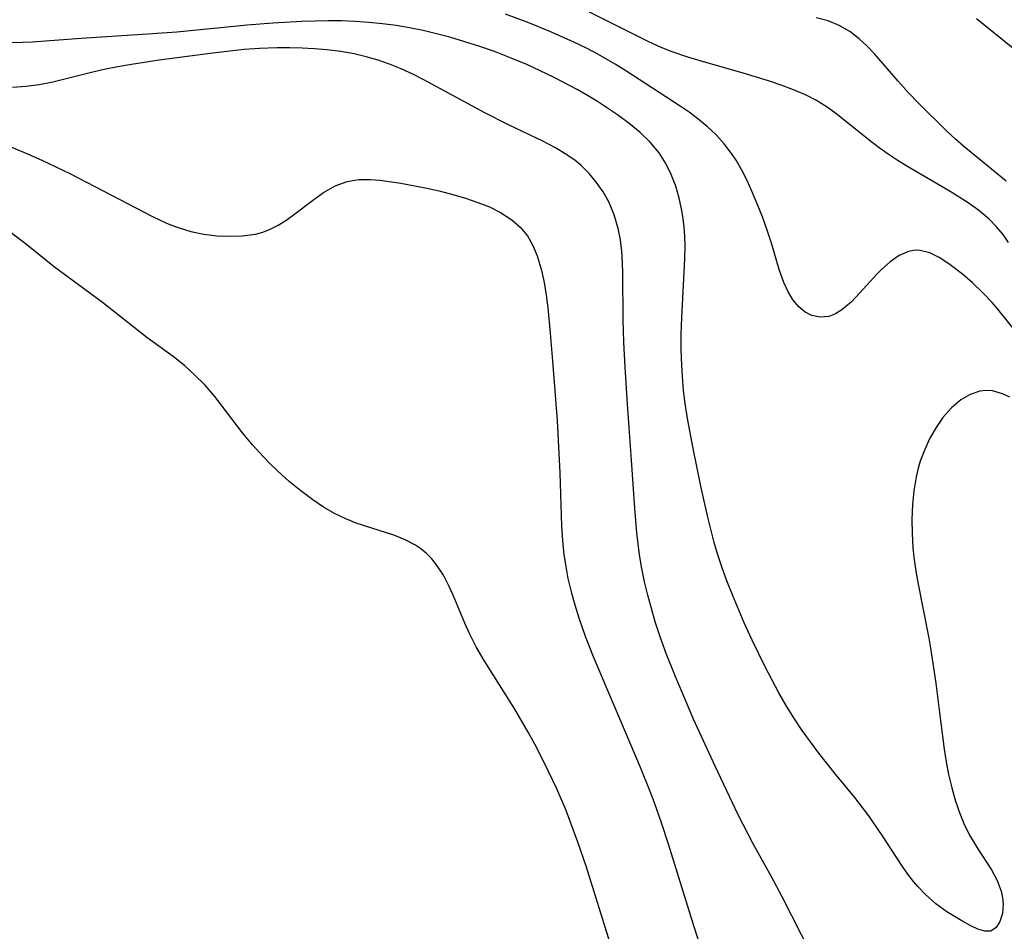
# Model space of a CAD drawing. Header units: metres. Extents: x 1073367 to 1082519, y 1569854 to 1574957.
# Tile 778 of 1056: x 1080979 to 1081099, y 1571468 to 1571579. Entities that reach past the tile are written whole.
import ezdxf

# ---------------------------------------------------------------- set-up
doc = ezdxf.new("R2010")
doc.units = ezdxf.units.M
doc.layers.add('CGG_CurvaNivelLidar_v1', color=253, linetype='Continuous', lineweight=30)

msp = doc.modelspace()

# ---------------------------------------------------------------- linework, layer by layer
at = {"layer": 'CGG_CurvaNivelLidar_v1'}
for p, q in [((1081055.9257, 1571576.2095, 74), (1081047.2239, 1571580.5453, 74)), ((1081041.3795, 1571578.4672, 74.5), (1081038.5286, 1571579.5447, 74.5)), ((1081077.8946, 1571578.7102, 73.5), (1081076.4274, 1571579.095, 73.5)), ((1081095.9964, 1571578.9818, 73.5), (1081100.3915, 1571575.4108, 73.5)), ((1081007.0632, 1571578.1809, 75), (1080998.4752, 1571577.3484, 75)), ((1081010.1581, 1571578.4352, 75), (1081007.0632, 1571578.1809, 75)), ((1081013.7007, 1571578.6442, 75), (1081010.1581, 1571578.4352, 75)), ((1081016.9259, 1571578.7285, 75), (1081013.7007, 1571578.6442, 75)), ((1081018.5368, 1571578.7128, 75), (1081016.9259, 1571578.7285, 75)), ((1081020.2044, 1571578.6438, 75), (1081018.5368, 1571578.7128, 75)), ((1081021.8689, 1571578.5232, 75), (1081020.2044, 1571578.6438, 75)), ((1081023.5291, 1571578.3529, 75), (1081021.8689, 1571578.5232, 75)), ((1081025.2, 1571578.1302, 75), (1081023.5291, 1571578.3529, 75)), ((1081026.8538, 1571577.8575, 75), (1081025.2, 1571578.1302, 75)), ((1081028.4982, 1571577.5304, 75), (1081026.8538, 1571577.8575, 75)), ((1081043.9694, 1571577.4126, 74.5), (1081041.3795, 1571578.4672, 74.5)), ((1081079.2451, 1571578.1508, 73.5), (1081077.8946, 1571578.7102, 73.5)), ((1081080.5125, 1571577.4209, 73.5), (1081079.2451, 1571578.1508, 73.5)), ((1080986.7904, 1571576.5668, 75), (1080980.831, 1571576.1262, 75)), ((1080994.8903, 1571577.0824, 75), (1080986.7904, 1571576.5668, 75)), ((1080998.4752, 1571577.3484, 75), (1080994.8903, 1571577.0824, 75)), ((1081030.1405, 1571577.1433, 75), (1081028.4982, 1571577.5304, 75)), ((1081031.7726, 1571576.7062, 75), (1081030.1405, 1571577.1433, 75)), ((1081033.5932, 1571576.1666, 75), (1081031.7726, 1571576.7062, 75)), ((1081046.7879, 1571576.1668, 74.5), (1081043.9694, 1571577.4126, 74.5)), ((1081081.6893, 1571576.537, 73.5), (1081080.5125, 1571577.4209, 73.5)), ((1081082.647, 1571575.6437, 73.5), (1081081.6893, 1571576.537, 73.5)), ((1080979.6537, 1571576.0734, 75), (1080977.3614, 1571576.0405, 75)), ((1080980.831, 1571576.1262, 75), (1080979.6537, 1571576.0734, 75)), ((1081008.5545, 1571575.3562, 75.5), (1081006.6932, 1571575.2179, 75.5)), ((1081010.7213, 1571575.436, 75.5), (1081008.5545, 1571575.3562, 75.5)), ((1081012.2374, 1571575.4348, 75.5), (1081010.7213, 1571575.436, 75.5)), ((1081013.75, 1571575.3888, 75.5), (1081012.2374, 1571575.4348, 75.5)), ((1081015.2575, 1571575.3003, 75.5), (1081013.75, 1571575.3888, 75.5)), ((1081016.7575, 1571575.1688, 75.5), (1081015.2575, 1571575.3003, 75.5)), ((1081035.4022, 1571575.5819, 75), (1081033.5932, 1571576.1666, 75)), ((1081037.1978, 1571574.9543, 75), (1081035.4022, 1571575.5819, 75)), ((1081048.4146, 1571575.3745, 74.5), (1081046.7879, 1571576.1668, 74.5)), ((1081049.7889, 1571574.6481, 74.5), (1081048.4146, 1571575.3745, 74.5)), ((1081057.5435, 1571575.4793, 74), (1081055.9257, 1571576.2095, 74)), ((1081058.8825, 1571574.9398, 74), (1081057.5435, 1571575.4793, 74)), ((1081083.556, 1571574.6707, 73.5), (1081082.647, 1571575.6437, 73.5)), ((1081002.8612, 1571574.7867, 75.5), (1080996.3349, 1571573.8982, 75.5)), ((1081006.6932, 1571575.2179, 75.5), (1081002.8612, 1571574.7867, 75.5)), ((1081018.4553, 1571574.9587, 75.5), (1081016.7575, 1571575.1688, 75.5)), ((1081020.0924, 1571574.6714, 75.5), (1081018.4553, 1571574.9587, 75.5)), ((1081021.556, 1571574.3317, 75.5), (1081020.0924, 1571574.6714, 75.5)), ((1081022.9991, 1571573.9186, 75.5), (1081021.556, 1571574.3317, 75.5)), ((1081039.2435, 1571574.1756, 75), (1081037.1978, 1571574.9543, 75)), ((1081041.1292, 1571573.3881, 75), (1081039.2435, 1571574.1756, 75)), ((1081051.9152, 1571573.4174, 74.5), (1081049.7889, 1571574.6481, 74.5)), ((1081060.7729, 1571574.2882, 74), (1081058.8825, 1571574.9398, 74)), ((1081062.279, 1571573.8318, 74), (1081060.7729, 1571574.2882, 74)), ((1081086.4164, 1571571.3547, 73.5), (1081083.556, 1571574.6707, 73.5)), ((1080991.2794, 1571573.1077, 75.5), (1080989.6161, 1571572.7783, 75.5)), ((1080992.9559, 1571573.3964, 75.5), (1080991.2794, 1571573.1077, 75.5)), ((1080996.3349, 1571573.8982, 75.5), (1080992.9559, 1571573.3964, 75.5)), ((1081024.4187, 1571573.4335, 75.5), (1081022.9991, 1571573.9186, 75.5)), ((1081025.8108, 1571572.8737, 75.5), (1081024.4187, 1571573.4335, 75.5)), ((1081027.3222, 1571572.1679, 75.5), (1081025.8108, 1571572.8737, 75.5)), ((1081042.7746, 1571572.6361, 75), (1081041.1292, 1571573.3881, 75)), ((1081053.2337, 1571572.5988, 74.5), (1081051.9152, 1571573.4174, 74.5)), ((1081067.5448, 1571572.3491, 74), (1081062.279, 1571573.8318, 74)), ((1080988.3698, 1571572.4961, 75.5), (1080983.369, 1571571.2429, 75.5)), ((1080989.6161, 1571572.7783, 75.5), (1080988.3698, 1571572.4961, 75.5)), ((1081028.5964, 1571571.5203, 75.5), (1081027.3222, 1571572.1679, 75.5)), ((1081044.3978, 1571571.8423, 75), (1081042.7746, 1571572.6361, 75)), ((1081047.2745, 1571570.3333, 75), (1081044.3978, 1571571.8423, 75)), ((1081057.2878, 1571569.9818, 74.5), (1081053.2337, 1571572.5988, 74.5)), ((1081070.6306, 1571571.3864, 74), (1081067.5448, 1571572.3491, 74)), ((1080980.0612, 1571570.6985, 75.5), (1080978.4145, 1571570.597, 75.5)), ((1080981.701, 1571570.9134, 75.5), (1080980.0612, 1571570.6985, 75.5)), ((1080983.369, 1571571.2429, 75.5), (1080981.701, 1571570.9134, 75.5)), ((1081036.0446, 1571567.4923, 75.5), (1081028.5964, 1571571.5203, 75.5)), ((1081072.1588, 1571570.8719, 74), (1081070.6306, 1571571.3864, 74)), ((1081073.6588, 1571570.3136, 74), (1081072.1588, 1571570.8719, 74)), ((1081087.6541, 1571569.9873, 73.5), (1081086.4164, 1571571.3547, 73.5)), ((1081048.5267, 1571569.622, 75), (1081047.2745, 1571570.3333, 75)), ((1081049.7766, 1571568.8574, 75), (1081048.5267, 1571569.622, 75)), ((1081059.8402, 1571568.3112, 74.5), (1081057.2878, 1571569.9818, 74.5)), ((1081075.1172, 1571569.6842, 74), (1081073.6588, 1571570.3136, 74)), ((1081076.4796, 1571568.9817, 74), (1081075.1172, 1571569.6842, 74)), ((1081088.9348, 1571568.6468, 73.5), (1081087.6541, 1571569.9873, 73.5)), ((1081052.1851, 1571567.2372, 75), (1081049.7766, 1571568.8574, 75)), ((1081060.9303, 1571567.5596, 74.5), (1081059.8402, 1571568.3112, 74.5)), ((1081077.7811, 1571568.183, 74), (1081076.4796, 1571568.9817, 74)), ((1081078.8433, 1571567.4253, 74), (1081077.7811, 1571568.183, 74)), ((1081092.3179, 1571565.3096, 73.5), (1081088.9348, 1571568.6468, 73.5)), ((1081038.9092, 1571566.0424, 75.5), (1081036.0446, 1571567.4923, 75.5)), ((1081053.6101, 1571566.1866, 75), (1081052.1851, 1571567.2372, 75)), ((1081061.9866, 1571566.7752, 74.5), (1081060.9303, 1571567.5596, 74.5)), ((1081083.0705, 1571564.0301, 74), (1081078.8433, 1571567.4253, 74)), ((1081043.178, 1571563.984, 75.5), (1081038.9092, 1571566.0424, 75.5)), ((1081054.9585, 1571565.0855, 75), (1081053.6101, 1571566.1866, 75)), ((1081063.1364, 1571565.8219, 74.5), (1081061.9866, 1571566.7752, 74.5)), ((1081064.2165, 1571564.8028, 74.5), (1081063.1364, 1571565.8219, 74.5)), ((1081056.1959, 1571563.9085, 75), (1081054.9585, 1571565.0855, 75)), ((1081065.2157, 1571563.7144, 74.5), (1081064.2165, 1571564.8028, 74.5)), ((1081093.4213, 1571564.2637, 73.5), (1081092.3179, 1571565.3096, 73.5)), ((1080976.614, 1571563.9849, 76), (1080980.254, 1571562.4876, 76)), ((1081044.6259, 1571563.2218, 75.5), (1081043.178, 1571563.984, 75.5)), ((1081057.2787, 1571562.6238, 75), (1081056.1959, 1571563.9085, 75)), ((1081066.1183, 1571562.5498, 74.5), (1081065.2157, 1571563.7144, 74.5)), ((1081084.1288, 1571563.2213, 74), (1081083.0705, 1571564.0301, 74)), ((1081094.4319, 1571563.3677, 73.5), (1081093.4213, 1571564.2637, 73.5)), ((1081099.575, 1571559.1594, 73.5), (1081094.4319, 1571563.3677, 73.5)), ((1080980.254, 1571562.4876, 76), (1080981.9959, 1571561.722, 76)), ((1081045.8375, 1571562.5004, 75.5), (1081044.6259, 1571563.2218, 75.5)), ((1081046.98, 1571561.7063, 75.5), (1081045.8375, 1571562.5004, 75.5)), ((1081058.1016, 1571561.3281, 75), (1081057.2787, 1571562.6238, 75)), ((1081066.6666, 1571561.7159, 74.5), (1081066.1183, 1571562.5498, 74.5)), ((1081085.2091, 1571562.4427, 74), (1081084.1288, 1571563.2213, 74)), ((1081086.3156, 1571561.7047, 74), (1081085.2091, 1571562.4427, 74)), ((1080981.9959, 1571561.722, 76), (1080983.7214, 1571560.9246, 76)), ((1080983.7214, 1571560.9246, 76), (1080985.426, 1571560.0903, 76)), ((1081047.7575, 1571561.07, 75.5), (1081046.98, 1571561.7063, 75.5)), ((1081048.7612, 1571560.0869, 75.5), (1081047.7575, 1571561.07, 75.5)), ((1081058.7584, 1571559.979, 75), (1081058.1016, 1571561.3281, 75)), ((1081067.3617, 1571560.4972, 74.5), (1081066.6666, 1571561.7159, 74.5)), ((1081087.5025, 1571560.9807, 74), (1081086.3156, 1571561.7047, 74)), ((1081092.7856, 1571557.8947, 74), (1081087.5025, 1571560.9807, 74)), ((1080985.426, 1571560.0903, 76), (1080995.4916, 1571554.8496, 76)), ((1081049.6607, 1571559.0126, 75.5), (1081048.7612, 1571560.0869, 75.5)), ((1081059.2964, 1571558.559, 75), (1081058.7584, 1571559.979, 75)), ((1081067.9948, 1571559.2317, 74.5), (1081067.3617, 1571560.4972, 74.5)), ((1081016.3686, 1571557.7705, 76), (1081017.7813, 1571558.5759, 76)), ((1081017.7813, 1571558.5759, 76), (1081019.2589, 1571559.1352, 76)), ((1081019.2589, 1571559.1352, 76), (1081020.6495, 1571559.3652, 76)), ((1081020.6495, 1571559.3652, 76), (1081022.0956, 1571559.3807, 76)), ((1081022.0956, 1571559.3807, 76), (1081023.2111, 1571559.2883, 76)), ((1081023.2111, 1571559.2883, 76), (1081025.7901, 1571558.9196, 76)), ((1081025.7901, 1571558.9196, 76), (1081028.7384, 1571558.3598, 76)), ((1081050.4554, 1571557.8593, 75.5), (1081049.6607, 1571559.0126, 75.5)), ((1081059.7276, 1571557.0842, 75), (1081059.2964, 1571558.559, 75)), ((1081068.5866, 1571557.9347, 74.5), (1081067.9948, 1571559.2317, 74.5)), ((1081014.9994, 1571556.8114, 76), (1081016.3686, 1571557.7705, 76)), ((1081028.7384, 1571558.3598, 76), (1081030.4402, 1571557.9588, 76)), ((1081030.4402, 1571557.9588, 76), (1081032.1336, 1571557.5137, 76)), ((1081032.1336, 1571557.5137, 76), (1081033.6813, 1571557.0705, 76)), ((1081051.1388, 1571556.6349, 75.5), (1081050.4554, 1571557.8593, 75.5)), ((1081069.2482, 1571556.3868, 74.5), (1081068.5866, 1571557.9347, 74.5)), ((1081094.8319, 1571556.6058, 74), (1081092.7856, 1571557.8947, 74)), ((1081012.8412, 1571555.1608, 76), (1081014.9994, 1571556.8114, 76)), ((1081033.6813, 1571557.0705, 76), (1081035.1909, 1571556.5739, 76)), ((1081035.1909, 1571556.5739, 76), (1081036.6036, 1571556.0088, 76)), ((1081051.8144, 1571555.0403, 75.5), (1081051.1388, 1571556.6349, 75.5)), ((1081060.0574, 1571555.5667, 75), (1081059.7276, 1571557.0842, 75)), ((1081069.8698, 1571554.8217, 74.5), (1081069.2482, 1571556.3868, 74.5)), ((1081096.236, 1571555.6057, 74), (1081094.8319, 1571556.6058, 74)), ((1080995.4916, 1571554.8496, 76), (1080997.2214, 1571554.0461, 76)), ((1081011.75, 1571554.3749, 76), (1081012.8412, 1571555.1608, 76)), ((1081036.6036, 1571556.0088, 76), (1081037.9344, 1571555.3424, 76)), ((1081037.9344, 1571555.3424, 76), (1081039.3087, 1571554.4389, 76)), ((1081052.3039, 1571553.3645, 75.5), (1081051.8144, 1571555.0403, 75.5)), ((1081060.2162, 1571554.57, 75), (1081060.0574, 1571555.5667, 75)), ((1081097.5401, 1571554.5138, 74), (1081096.236, 1571555.6057, 74)), ((1080997.2214, 1571554.0461, 76), (1080998.2668, 1571553.6283, 76)), ((1081009.8619, 1571553.2892, 76), (1081010.823, 1571553.7867, 76)), ((1081010.823, 1571553.7867, 76), (1081011.75, 1571554.3749, 76)), ((1081039.3087, 1571554.4389, 76), (1081040.3402, 1571553.5274, 76)), ((1081060.331, 1571553.5615, 75), (1081060.2162, 1571554.57, 75)), ((1081070.5018, 1571553.062, 74.5), (1081069.8698, 1571554.8217, 74.5)), ((1081098.4358, 1571553.6076, 74), (1081097.5401, 1571554.5138, 74)), ((1080980.1875, 1571551.394, 76.5), (1080978.1192, 1571552.9772, 76.5)), ((1080998.2668, 1571553.6283, 76), (1080998.8811, 1571553.4113, 76)), ((1080998.8811, 1571553.4113, 76), (1081000.1696, 1571553.0323, 76)), ((1081000.1696, 1571553.0323, 76), (1081001.7583, 1571552.7036, 76)), ((1081001.7583, 1571552.7036, 76), (1081003.347, 1571552.5086, 76)), ((1081003.347, 1571552.5086, 76), (1081004.9177, 1571552.4365, 76)), ((1081004.9177, 1571552.4365, 76), (1081006.451, 1571552.4857, 76)), ((1081006.451, 1571552.4857, 76), (1081008.0537, 1571552.702, 76)), ((1081008.0537, 1571552.702, 76), (1081008.9736, 1571552.9475, 76)), ((1081008.9736, 1571552.9475, 76), (1081009.8619, 1571553.2892, 76)), ((1081040.3402, 1571553.5274, 76), (1081041.211, 1571552.4812, 76)), ((1081041.211, 1571552.4812, 76), (1081041.892, 1571551.3166, 76)), ((1081052.5562, 1571552.0066, 75.5), (1081052.3039, 1571553.3645, 75.5)), ((1081060.4067, 1571552.4288, 75), (1081060.331, 1571553.5615, 75)), ((1081070.9736, 1571551.5832, 74.5), (1081070.5018, 1571553.062, 74.5)), ((1081099.2289, 1571552.6357, 74), (1081098.4358, 1571553.6076, 74)), ((1081099.8908, 1571551.675, 74), (1081099.2289, 1571552.6357, 74)), ((1080983.5467, 1571548.6596, 76.5), (1080980.1875, 1571551.394, 76.5)), ((1081041.892, 1571551.3166, 76), (1081042.4248, 1571550.0424, 76)), ((1081052.7164, 1571550.6167, 75.5), (1081052.5562, 1571552.0066, 75.5)), ((1081060.4346, 1571551.2862, 75), (1081060.4067, 1571552.4288, 75)), ((1081060.4108, 1571549.6828, 75), (1081060.4346, 1571551.2862, 75)), ((1081071.9142, 1571548.4027, 74.5), (1081070.9736, 1571551.5832, 74.5)), ((1081042.4248, 1571550.0424, 76), (1081042.951, 1571548.2579, 76)), ((1081052.8096, 1571549.2022, 75.5), (1081052.7164, 1571550.6167, 75.5)), ((1081086.5477, 1571550.0975, 74.5), (1081085.4505, 1571549.3321, 74.5)), ((1081087.6862, 1571550.5916, 74.5), (1081086.5477, 1571550.0975, 74.5)), ((1081088.3013, 1571550.7111, 74.5), (1081087.6862, 1571550.5916, 74.5)), ((1081088.7178, 1571550.731, 74.5), (1081088.3013, 1571550.7111, 74.5)), ((1081089.118, 1571550.7056, 74.5), (1081088.7178, 1571550.731, 74.5)), ((1081090.2787, 1571550.4101, 74.5), (1081089.118, 1571550.7056, 74.5)), ((1081091.4409, 1571549.8482, 74.5), (1081090.2787, 1571550.4101, 74.5)), ((1081052.8542, 1571547.8928, 75.5), (1081052.8096, 1571549.2022, 75.5)), ((1081060.0293, 1571542.4891, 75), (1081060.4108, 1571549.6828, 75)), ((1081085.4505, 1571549.3321, 74.5), (1081084.3896, 1571548.3786, 74.5)), ((1081092.6087, 1571549.0905, 74.5), (1081091.4409, 1571549.8482, 74.5)), ((1081094.269, 1571547.8013, 74.5), (1081092.6087, 1571549.0905, 74.5)), ((1080989.395, 1571544.357, 76.5), (1080983.5467, 1571548.6596, 76.5)), ((1081042.951, 1571548.2579, 76), (1081043.262, 1571546.7827, 76)), ((1081052.9115, 1571542.268, 75.5), (1081052.8542, 1571547.8928, 75.5)), ((1081072.4774, 1571546.7899, 74.5), (1081071.9142, 1571548.4027, 74.5)), ((1081083.8237, 1571547.8035, 74.5), (1081081.7542, 1571545.5176, 74.5)), ((1081084.3896, 1571548.3786, 74.5), (1081083.8237, 1571547.8035, 74.5)), ((1081095.4944, 1571546.7365, 74.5), (1081094.269, 1571547.8013, 74.5)), ((1081043.262, 1571546.7827, 76), (1081043.5061, 1571545.2609, 76)), ((1081073.0038, 1571545.6462, 74.5), (1081072.4774, 1571546.7899, 74.5)), ((1081096.7032, 1571545.5854, 74.5), (1081095.4944, 1571546.7365, 74.5)), ((1081043.5061, 1571545.2609, 76), (1081043.7031, 1571543.7051, 76)), ((1081073.6247, 1571544.6328, 74.5), (1081073.0038, 1571545.6462, 74.5)), ((1081081.7542, 1571545.5176, 74.5), (1081080.7184, 1571544.446, 74.5)), ((1081097.8741, 1571544.3512, 74.5), (1081096.7032, 1571545.5854, 74.5)), ((1080994.8207, 1571540.0802, 76.5), (1080989.395, 1571544.357, 76.5)), ((1081074.3072, 1571543.822, 74.5), (1081073.6247, 1571544.6328, 74.5)), ((1081080.7184, 1571544.446, 74.5), (1081079.5729, 1571543.4757, 74.5)), ((1081098.5686, 1571543.5517, 74.5), (1081097.8741, 1571544.3512, 74.5)), ((1081043.7031, 1571543.7051, 76), (1081044.009, 1571540.6013, 76)), ((1081075.0703, 1571543.1852, 74.5), (1081074.3072, 1571543.822, 74.5)), ((1081075.9017, 1571542.7533, 74.5), (1081075.0703, 1571543.1852, 74.5)), ((1081078.7752, 1571542.9841, 74.5), (1081077.9578, 1571542.6641, 74.5)), ((1081079.5729, 1571543.4757, 74.5), (1081078.7752, 1571542.9841, 74.5)), ((1081102.9303, 1571538.1071, 74.5), (1081098.5686, 1571543.5517, 74.5)), ((1081052.9917, 1571539.5086, 75.5), (1081052.9115, 1571542.268, 75.5)), ((1081059.9833, 1571540.5513, 75), (1081060.0293, 1571542.4891, 75)), ((1081076.9171, 1571542.5493, 74.5), (1081075.9017, 1571542.7533, 74.5)), ((1081077.9578, 1571542.6641, 74.5), (1081076.9171, 1571542.5493, 74.5)), ((1081044.009, 1571540.6013, 76), (1081044.3325, 1571536.7051, 76)), ((1081059.9828, 1571538.6139, 75), (1081059.9833, 1571540.5513, 75)), ((1080998.1667, 1571537.6353, 76.5), (1080994.8207, 1571540.0802, 76.5)), ((1081053.1282, 1571536.4889, 75.5), (1081052.9917, 1571539.5086, 75.5)), ((1081060.0349, 1571536.6798, 75), (1081059.9828, 1571538.6139, 75)), ((1080999.4261, 1571536.6266, 76.5), (1080998.1667, 1571537.6353, 76.5)), ((1081000.6317, 1571535.5534, 76.5), (1080999.4261, 1571536.6266, 76.5)), ((1081044.3325, 1571536.7051, 76), (1081044.8257, 1571529.93, 76)), ((1081053.402, 1571531.9503, 75.5), (1081053.1282, 1571536.4889, 75.5)), ((1081060.1502, 1571534.7516, 75), (1081060.0349, 1571536.6798, 75)), ((1081001.9101, 1571534.2606, 76.5), (1081000.6317, 1571535.5534, 76.5)), ((1081060.2547, 1571533.6105, 75), (1081060.1502, 1571534.7516, 75)), ((1081003.1018, 1571532.886, 76.5), (1081001.9101, 1571534.2606, 76.5)), ((1081060.4467, 1571532.0457, 75), (1081060.2547, 1571533.6105, 75)), ((1081096.3979, 1571533.5336, 75), (1081095.2102, 1571533.148, 75)), ((1081097.1699, 1571533.6159, 75), (1081096.3979, 1571533.5336, 75)), ((1081097.9459, 1571533.5666, 75), (1081097.1699, 1571533.6159, 75)), ((1081099.1673, 1571533.2303, 75), (1081097.9459, 1571533.5666, 75)), ((1081100.0575, 1571532.8253, 75), (1081099.1673, 1571533.2303, 75)), ((1081006.4712, 1571528.4739, 76.5), (1081003.1018, 1571532.886, 76.5)), ((1081060.7329, 1571530.2087, 75), (1081060.4467, 1571532.0457, 75)), ((1081094.0788, 1571532.4922, 75), (1081092.9223, 1571531.5126, 75)), ((1081095.2102, 1571533.148, 75), (1081094.0788, 1571532.4922, 75)), ((1081053.914, 1571525.1119, 75.5), (1081053.402, 1571531.9503, 75.5)), ((1081092.9223, 1571531.5126, 75), (1081091.8696, 1571530.3149, 75)), ((1081044.8257, 1571529.93, 76), (1081045.1899, 1571523.5717, 76)), ((1081061.4211, 1571526.5482, 75), (1081060.7329, 1571530.2087, 75)), ((1081091.8696, 1571530.3149, 75), (1081091.0421, 1571529.1196, 75)), ((1081007.6944, 1571526.9953, 76.5), (1081006.4712, 1571528.4739, 76.5)), ((1081091.0421, 1571529.1196, 75), (1081090.3047, 1571527.8187, 75)), ((1081090.3047, 1571527.8187, 75), (1081089.66, 1571526.4351, 75)), ((1081008.9767, 1571525.5639, 76.5), (1081007.6944, 1571526.9953, 76.5)), ((1081062.3685, 1571521.9451, 75), (1081061.4211, 1571526.5482, 75)), ((1081089.66, 1571526.4351, 75), (1081089.1168, 1571524.9851, 75)), ((1081009.7945, 1571524.7185, 76.5), (1081008.9767, 1571525.5639, 76.5)), ((1081054.2976, 1571519.2677, 75.5), (1081053.914, 1571525.1119, 75.5)), ((1081089.1168, 1571524.9851, 75), (1081088.8663, 1571524.1617, 75)), ((1081010.7785, 1571523.7664, 76.5), (1081009.7945, 1571524.7185, 76.5)), ((1081012.1511, 1571522.5338, 76.5), (1081010.7785, 1571523.7664, 76.5)), ((1081088.8663, 1571524.1617, 75), (1081088.6014, 1571523.0747, 75)), ((1081013.5693, 1571521.3677, 76.5), (1081012.1511, 1571522.5338, 76.5)), ((1081045.1899, 1571523.5717, 76), (1081045.3842, 1571517.0731, 76)), ((1081088.6014, 1571523.0747, 75), (1081088.3194, 1571521.3957, 75)), ((1081015.0325, 1571520.281, 76.5), (1081013.5693, 1571521.3677, 76.5)), ((1081063.2091, 1571518.172, 75), (1081062.3685, 1571521.9451, 75)), ((1081088.3194, 1571521.3957, 75), (1081088.1556, 1571519.6819, 75)), ((1081016.3465, 1571519.4123, 76.5), (1081015.0325, 1571520.281, 76.5)), ((1081017.6967, 1571518.6313, 76.5), (1081016.3465, 1571519.4123, 76.5)), ((1081054.5486, 1571516.2559, 75.5), (1081054.2976, 1571519.2677, 75.5)), ((1081088.1556, 1571519.6819, 75), (1081088.0911, 1571517.9461, 75)), ((1081019.0848, 1571517.9552, 76.5), (1081017.6967, 1571518.6313, 76.5)), ((1081020.3323, 1571517.4582, 76.5), (1081019.0848, 1571517.9552, 76.5)), ((1081064.0005, 1571515.1001, 75), (1081063.2091, 1571518.172, 75)), ((1081088.0911, 1571517.9461, 75), (1081088.1149, 1571516.1984, 75)), ((1081025.0572, 1571515.9168, 76.5), (1081020.3323, 1571517.4582, 76.5)), ((1081045.3842, 1571517.0731, 76), (1081045.4966, 1571515.3216, 76)), ((1081026.3043, 1571515.412, 76.5), (1081025.0572, 1571515.9168, 76.5)), ((1081027.4741, 1571514.8005, 76.5), (1081026.3043, 1571515.412, 76.5)), ((1081045.4966, 1571515.3216, 76), (1081045.6785, 1571513.5787, 76)), ((1081054.8749, 1571513.5753, 75.5), (1081054.5486, 1571516.2559, 75.5)), ((1081088.1149, 1571516.1984, 75), (1081088.2225, 1571514.4466, 75)), ((1081028.2207, 1571514.2987, 76.5), (1081027.4741, 1571514.8005, 76.5)), ((1081028.914, 1571513.7294, 76.5), (1081028.2207, 1571514.2987, 76.5)), ((1081064.4488, 1571513.5801, 75), (1081064.0005, 1571515.1001, 75)), ((1081088.2225, 1571514.4466, 75), (1081088.3396, 1571513.2968, 75)), ((1081029.5641, 1571513.0794, 76.5), (1081028.914, 1571513.7294, 76.5)), ((1081030.152, 1571512.3663, 76.5), (1081029.5641, 1571513.0794, 76.5)), ((1081045.6785, 1571513.5787, 76), (1081045.8901, 1571512.1373, 76)), ((1081055.157, 1571511.9307, 75.5), (1081054.8749, 1571513.5753, 75.5)), ((1081064.9708, 1571511.9861, 75), (1081064.4488, 1571513.5801, 75)), ((1081088.3396, 1571513.2968, 75), (1081088.5792, 1571511.5839, 75)), ((1081030.98, 1571511.0894, 76.5), (1081030.152, 1571512.3663, 76.5)), ((1081045.8901, 1571512.1373, 76), (1081046.1589, 1571510.7061, 76)), ((1081055.4975, 1571510.2964, 75.5), (1081055.157, 1571511.9307, 75.5)), ((1081065.5386, 1571510.4071, 75), (1081064.9708, 1571511.9861, 75)), ((1081031.6948, 1571509.701, 76.5), (1081030.98, 1571511.0894, 76.5)), ((1081046.1589, 1571510.7061, 76), (1081046.5374, 1571509.0823, 76)), ((1081088.5792, 1571511.5839, 75), (1081088.8517, 1571509.9884, 75)), ((1081032.1699, 1571508.6474, 76.5), (1081031.6948, 1571509.701, 76.5)), ((1081055.8927, 1571508.6506, 75.5), (1081055.4975, 1571510.2964, 75.5)), ((1081066.209, 1571508.6898, 75), (1081065.5386, 1571510.4071, 75)), ((1081088.8517, 1571509.9884, 75), (1081090.1553, 1571503.4145, 75)), ((1081033.5905, 1571505.2369, 76.5), (1081032.1699, 1571508.6474, 76.5)), ((1081046.5374, 1571509.0823, 76), (1081046.981, 1571507.473, 76)), ((1081056.3327, 1571507.0147, 75.5), (1081055.8927, 1571508.6506, 75.5)), ((1081067.66, 1571505.2956, 75), (1081066.209, 1571508.6898, 75)), ((1081046.981, 1571507.473, 76), (1081047.4793, 1571505.877, 76)), ((1081056.8145, 1571505.3891, 75.5), (1081056.3327, 1571507.0147, 75.5)), ((1081047.4793, 1571505.877, 76), (1081048.2672, 1571503.6371, 76)), ((1081034.1142, 1571504.0726, 76.5), (1081033.5905, 1571505.2369, 76.5)), ((1081057.404, 1571503.5836, 75.5), (1081056.8145, 1571505.3891, 75.5)), ((1081068.6378, 1571503.1632, 75), (1081067.66, 1571505.2956, 75)), ((1081034.981, 1571502.3756, 76.5), (1081034.1142, 1571504.0726, 76.5)), ((1081048.2672, 1571503.6371, 76), (1081049.2462, 1571501.159, 76)), ((1081058.1484, 1571501.5246, 75.5), (1081057.404, 1571503.5836, 75.5)), ((1081090.1553, 1571503.4145, 75), (1081090.3705, 1571502.1934, 75)), ((1081035.9416, 1571500.7064, 76.5), (1081034.981, 1571502.3756, 76.5)), ((1081070.203, 1571499.9277, 75), (1081068.6378, 1571503.1632, 75)), ((1081090.3705, 1571502.1934, 75), (1081091.0054, 1571497.9359, 75)), ((1081049.2462, 1571501.159, 76), (1081054.9505, 1571487.6978, 76)), ((1081059.2214, 1571498.8214, 75.5), (1081058.1484, 1571501.5246, 75.5)), ((1081039.6829, 1571494.7625, 76.5), (1081035.9416, 1571500.7064, 76.5)), ((1081071.8747, 1571496.7513, 75), (1081070.203, 1571499.9277, 75)), ((1081061.4886, 1571493.5196, 75.5), (1081059.2214, 1571498.8214, 75.5)), ((1081091.0054, 1571497.9359, 75), (1081091.5744, 1571493.3727, 75)), ((1081072.77, 1571495.1976, 75), (1081071.8747, 1571496.7513, 75)), ((1081073.7144, 1571493.6758, 75), (1081072.77, 1571495.1976, 75)), ((1081041.315, 1571491.9625, 76.5), (1081039.6829, 1571494.7625, 76.5)), ((1081074.7288, 1571492.1657, 75), (1081073.7144, 1571493.6758, 75)), ((1081064.1076, 1571487.7821, 75.5), (1081061.4886, 1571493.5196, 75.5)), ((1081091.5744, 1571493.3727, 75), (1081092.0482, 1571489.8845, 75)), ((1081042.11, 1571490.5028, 76.5), (1081041.315, 1571491.9625, 76.5)), ((1081076.7618, 1571489.3744, 75), (1081074.7288, 1571492.1657, 75)), ((1081043.2369, 1571488.3246, 76.5), (1081042.11, 1571490.5028, 76.5)), ((1081078.7837, 1571486.8231, 75), (1081076.7618, 1571489.3744, 75)), ((1081092.0482, 1571489.8845, 75), (1081092.2924, 1571488.333, 75)), ((1081044.7992, 1571485.0548, 76.5), (1081043.2369, 1571488.3246, 76.5)), ((1081054.9505, 1571487.6978, 76), (1081056.1493, 1571484.737, 76)), ((1081066.9238, 1571481.859, 75.5), (1081064.1076, 1571487.7821, 75.5)), ((1081092.2924, 1571488.333, 75), (1081092.5764, 1571486.7981, 75)), ((1081081.1455, 1571483.9706, 75), (1081078.7837, 1571486.8231, 75)), ((1081092.5764, 1571486.7981, 75), (1081092.9546, 1571485.1462, 75)), ((1081045.9253, 1571482.4007, 76.5), (1081044.7992, 1571485.0548, 76.5)), ((1081056.1493, 1571484.737, 76), (1081056.6686, 1571483.3665, 76)), ((1081092.9546, 1571485.1462, 75), (1081093.4124, 1571483.5313, 75)), ((1081056.6686, 1571483.3665, 76), (1081057.5237, 1571480.9373, 76)), ((1081082.8394, 1571481.7404, 75), (1081081.1455, 1571483.9706, 75)), ((1081093.4124, 1571483.5313, 75), (1081093.927, 1571482.0433, 75)), ((1081047.3758, 1571478.5142, 76.5), (1081045.9253, 1571482.4007, 76.5)), ((1081068.7478, 1571478.3147, 75.5), (1081066.9238, 1571481.859, 75.5)), ((1081084.5312, 1571479.3198, 75), (1081082.8394, 1571481.7404, 75)), ((1081093.927, 1571482.0433, 75), (1081094.5231, 1571480.6109, 75)), ((1081057.5237, 1571480.9373, 76), (1081058.3848, 1571478.3084, 76)), ((1081094.5231, 1571480.6109, 75), (1081095.2054, 1571479.2489, 75)), ((1081086.9616, 1571475.5599, 75), (1081084.5312, 1571479.3198, 75)), ((1081095.2054, 1571479.2489, 75), (1081096.0648, 1571477.8198, 75)), ((1081048.3647, 1571475.5982, 76.5), (1081047.3758, 1571478.5142, 76.5)), ((1081058.3848, 1571478.3084, 76), (1081061.4671, 1571468.3773, 76)), ((1081070.9317, 1571474.3739, 75.5), (1081068.7478, 1571478.3147, 75.5)), ((1081096.0648, 1571477.8198, 75), (1081097.8009, 1571475.1371, 75)), ((1081051.7171, 1571464.9125, 76.5), (1081048.3647, 1571475.5982, 76.5)), ((1081087.6127, 1571474.633, 75), (1081086.9616, 1571475.5599, 75)), ((1081088.2919, 1571473.7434, 75), (1081087.6127, 1571474.633, 75)), ((1081097.8009, 1571475.1371, 75), (1081098.4883, 1571473.8656, 75)), ((1081072.2912, 1571471.8441, 75.5), (1081070.9317, 1571474.3739, 75.5)), ((1081088.8118, 1571473.1205, 75), (1081088.2919, 1571473.7434, 75)), ((1081098.4883, 1571473.8656, 75), (1081098.9935, 1571472.5522, 75)), ((1081089.739, 1571472.1367, 75), (1081088.8118, 1571473.1205, 75)), ((1081091.0334, 1571471.008, 75), (1081089.739, 1571472.1367, 75)), ((1081098.9935, 1571472.5522, 75), (1081099.1649, 1571471.7526, 75)), ((1081075.8694, 1571464.8636, 75.5), (1081072.2912, 1571471.8441, 75.5)), ((1081092.3776, 1571470.041, 75), (1081091.0334, 1571471.008, 75)), ((1081099.2299, 1571470.9746, 75), (1081099.1374, 1571469.8311, 75)), ((1081099.1649, 1571471.7526, 75), (1081099.2299, 1571470.9746, 75)), ((1081094.1765, 1571468.9459, 75), (1081092.3776, 1571470.041, 75)), ((1081099.1374, 1571469.8311, 75), (1081098.8381, 1571468.8475, 75)), ((1081095.2006, 1571468.3747, 75), (1081094.1765, 1571468.9459, 75)), ((1081098.8381, 1571468.8475, 75), (1081098.3572, 1571468.1025, 75)), ((1081061.4671, 1571468.3773, 76), (1081062.4974, 1571465.2152, 76)), ((1081096.1388, 1571467.9277, 75), (1081095.2006, 1571468.3747, 75)), ((1081096.9798, 1571467.6735, 75), (1081096.1388, 1571467.9277, 75)), ((1081097.7067, 1571467.6923, 75), (1081096.9798, 1571467.6735, 75)), ((1081098.3572, 1571468.1025, 75), (1081097.7067, 1571467.6923, 75))]:
    msp.add_line(p, q, dxfattribs=at)

doc.saveas('drawing.dxf')
